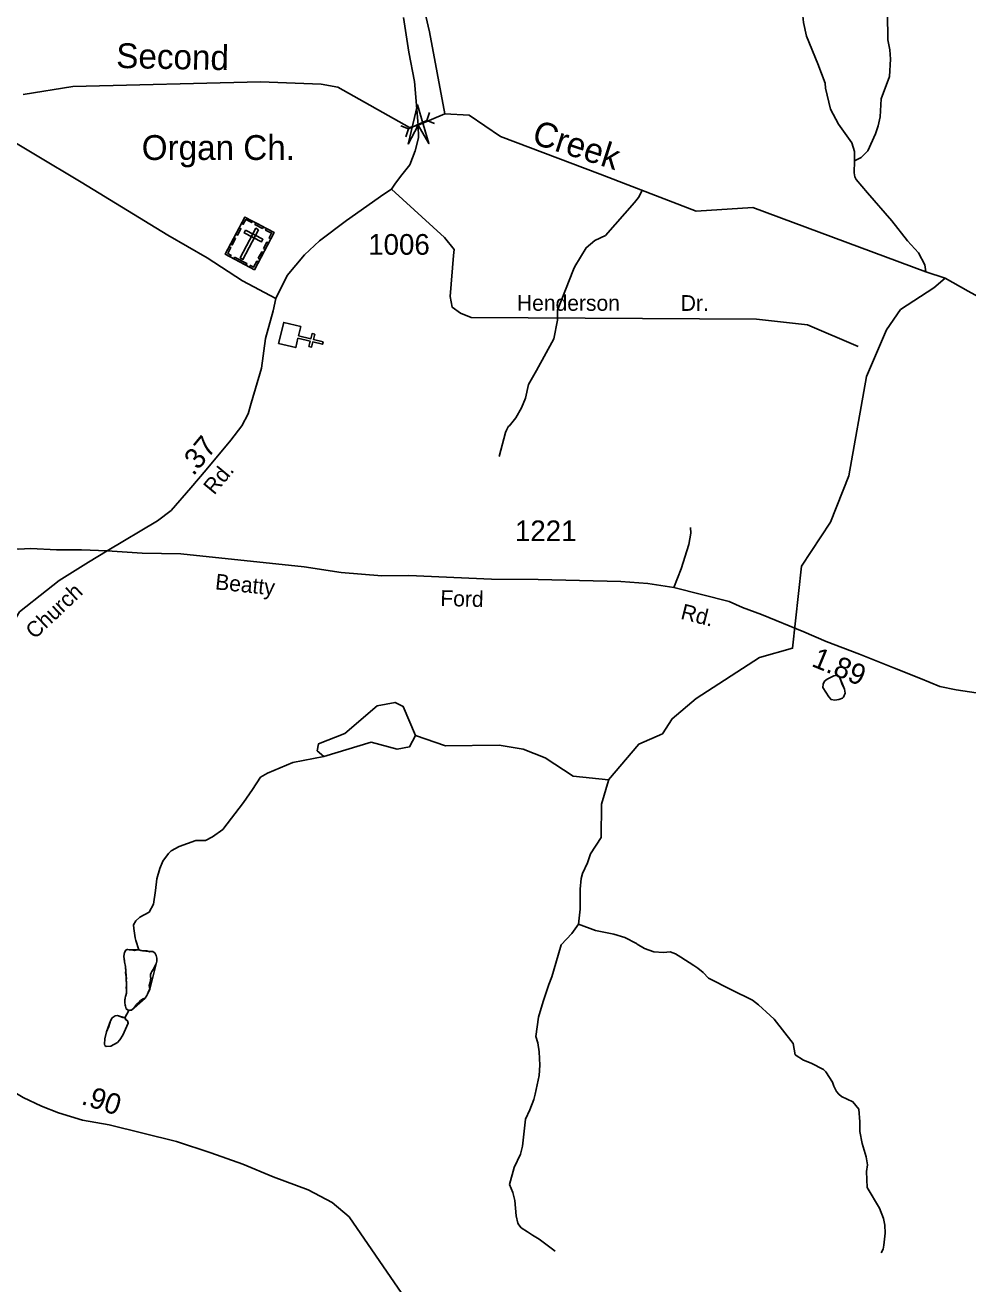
# Model space of a CAD drawing. Extents: x 1473865 to 1648260, y 639067 to 773536.
# Drawn here: x 1566899 to 1572592, y 644682 to 652286 of the extents above; entities that cross this region are included whole.
import ezdxf

# ---------------------------------------------------------------- set-up
doc = ezdxf.new("R2010")
doc.units = 0
for name, color, linetype in [('Exist Cultural Cemetery CELL', 7, 'Continuous'), ('Exist Cultural Church CELL', 7, 'Continuous'), ('Exist Cultural Church with Cemetery Label', 7, 'Continuous'), ('Exist Hydrographic Creek Single Shore', 7, 'Continuous'), ('Exist Hydrographic Creek Single Shore Label', 7, 'Continuous'), ('Exist Hydrographic Misc Water Feature', 7, 'Continuous'), ('Exist Hydrographic Pond Under 1500 Sq Ft', 7, 'Continuous'), ('Exist Road Non-System Type 51', 7, 'Continuous'), ('Exist Road Non-System Type 51 Label', 7, 'Continuous'), ('Exist Road Secondary Mileage Hundredths English Label', 7, 'Continuous'), ('Exist Road Secondary Structure Pipe Attributed CELL', 7, 'Continuous'), ('Exist Road Secondary Structure Pipe CELL', 7, 'Continuous'), ('Exist Road Secondary Type 51 Attributed', 7, 'Continuous'), ('Exist Road Secondary Type 51 Label', 7, 'Continuous'), ('Exist Road Secondary Type 51 Number Label', 7, 'Continuous')]:
    doc.layers.add(name, color=color, linetype=linetype)

msp = doc.modelspace()

# ---------------------------------------------------------------- linework, layer by layer
at = {"layer": 'Exist Cultural Cemetery CELL'}
for points in [[(1568225.9, 651126.9), (1568401.9, 651034), (1568283.1, 650808.8), (1568107, 650901.8)], [(1568205.7, 651088.6), (1568215.7, 651083.3), (1568230.7, 651111.8), (1568266.6, 651092.9), (1568271.8, 651102.7), (1568225.9, 651126.9)], [(1568171, 651023.1), (1568191.2, 651061.4), (1568201.3, 651056.1), (1568181.1, 651017.8)], [(1568308.6, 651050.1), (1568292.1, 651058.9), (1568197.4, 650879.5), (1568214, 650870.8)], [(1568230.2, 651047.7), (1568221.5, 651031.2), (1568325.6, 650976.2), (1568334.3, 650992.7)], [(1568291.4, 651092.4), (1568337.2, 651068.2), (1568331.9, 651058.1), (1568286.1, 651082.3)], [(1568381.8, 650995.6), (1568371.7, 651000.9), (1568386.8, 651029.4), (1568350.9, 651048.3), (1568356.1, 651058.2), (1568402, 651033.9)], [(1568136.3, 650886.4), (1568141.6, 650896.5), (1568122.2, 650906.8), (1568141.1, 650942.5), (1568131.2, 650947.7), (1568107, 650901.8)], [(1568139.6, 650963.6), (1568159.9, 651001.9), (1568169.9, 650996.6), (1568149.7, 650958.3)], [(1568337.6, 650936.3), (1568357.8, 650974.6), (1568367.8, 650969.3), (1568347.6, 650931)], [(1568163.2, 650885.1), (1568238.2, 650845.5), (1568232.9, 650835.4), (1568157.9, 650875)], [(1568306.8, 650878), (1568327, 650916.3), (1568337, 650911), (1568316.8, 650872.7)], [(1568253.8, 650824.3), (1568259.1, 650834.4), (1568278.6, 650824.2), (1568297.5, 650859.9), (1568307.3, 650854.7), (1568283.1, 650808.8)]]:
    msp.add_lwpolyline(points, close=True, dxfattribs=at)
at = {"layer": 'Exist Cultural Church CELL'}
msp.add_lwpolyline([(1568563.3, 650465), (1568550, 650409.6), (1568624, 650391.7), (1568631.5, 650422.8), (1568647.1, 650419), (1568639.5, 650387.9), (1568698, 650373.8), (1568694.2, 650358.2), (1568635.8, 650372.4), (1568628.2, 650341.3), (1568612.7, 650345), (1568620.2, 650376.1), (1568546.2, 650394.1), (1568532.5, 650338.1), (1568429.1, 650363.2), (1568459.9, 650490.1)], close=True, dxfattribs=at)
at = {"layer": 'Exist Hydrographic Creek Single Shore'}
for points in [[(1569434.1, 651750.8), (1569340.6, 652244.8), (1569232.9, 652704.5)], [(1569434.1, 651750.8), (1569271.4, 651682.4), (1569219.7, 651668.2), (1568786.2, 651910.9), (1568687.3, 651929.3), (1568319, 651942.8), (1567186.4, 651915.7), (1566887.5, 651867.1)], [(1572454.3, 650756.9), (1572337.9, 650796.1), (1571293.3, 651184.1), (1570951.3, 651161.4), (1570371.3, 651386.5), (1569770, 651613.4), (1569580.2, 651742), (1569434.1, 651750.8)], [(1572454.3, 650756.9), (1572593.4, 650679.2), (1572934.2, 650491.2), (1573050.3, 650456.1), (1573167.3, 650473.4), (1573235.2, 650521.3), (1573339.2, 650737.2), (1573371, 650873.9), (1573565, 651080.1), (1573683.5, 651169.5), (1573805.9, 651363.6), (1573872.9, 651421.3), (1574053.5, 651525.8)], [(1569255.2, 647995.4), (1569437.2, 647932.6), (1569762.2, 647935.9), (1569906.1, 647911.4), (1570039.2, 647859.4), (1570208.1, 647748.9), (1570422.5, 647726.2), (1570604.2, 647941.8), (1570747.2, 648004.6), (1570806.5, 648096.2), (1570950.6, 648218.1), (1571334.2, 648465.1), (1571532.9, 648521.3), (1571587.2, 649018.3), (1571762.5, 649283.8), (1571872.9, 649563.3), (1571979.2, 650162.6), (1572100.3, 650445.7), (1572185.3, 650568.7), (1572387.3, 650699.2), (1572454.3, 650756.9)]]:
    msp.add_lwpolyline(points, dxfattribs=at)
at = {"layer": 'Exist Hydrographic Misc Water Feature'}
msp.add_line((1567523.8, 646334), (1567499.8, 646290.1), dxfattribs=at)
for points in [[(1571908, 651466.3), (1571906.7, 651522.4), (1571891.3, 651574.6), (1571810.5, 651687.6), (1571761.5, 651778.1), (1571732.9, 651904.5), (1571729.2, 651934.5), (1571686.5, 652053.1), (1571618.3, 652219.8), (1571599.2, 652302.1), (1571588.4, 652402.2), (1571511.1, 652647.2), (1571464.3, 652765.7), (1571425.8, 652896.1), (1571408.1, 652932.3), (1571335.2, 653031.2), (1571319.5, 653059.4), (1571308, 653097.5), (1571306.1, 653111.5), (1571308.3, 653125.5), (1571330.6, 653157.3), (1571334.9, 653189.2), (1571329.2, 653213.3), (1571299.9, 653271)], [(1571908, 651466.3), (1571948.3, 651485.9), (1571986.8, 651527.5), (1572033.9, 651629), (1572050.5, 651676.8), (1572063.1, 651732.6), (1572068.3, 651840.6), (1572117.8, 651976), (1572125, 652079.9), (1572121.6, 652136), (1572108.3, 652198.1), (1572106, 652356.2), (1572114.6, 652408.1), (1572157.1, 652631.6), (1572165.5, 652671.5), (1572196.8, 652783.2), (1572208.8, 652838.4), (1572239.2, 653178.7), (1572238, 653250.7)], [(1572337.9, 650796.1), (1572331.3, 650837.4), (1572294.1, 650909.8), (1572226.9, 650982.6), (1572132.2, 651103.8), (1571986, 651273.5), (1571916.9, 651354.3), (1571909.1, 651370.4), (1571905.3, 651394.4), (1571908, 651466.3)], [(1570622.4, 651282.1), (1570603.2, 651245.6), (1570578.8, 651213.9), (1570402.6, 651015.9), (1570338.2, 650984.6), (1570285.7, 650941.3), (1570218.4, 650828), (1570210.2, 650810.1), (1570113.4, 650563.2), (1570112.7, 650503.2), (1570091.5, 650391.5), (1569987.3, 650198.7), (1569938.4, 650115.2), (1569919.5, 650033.5), (1569895.9, 649973.3), (1569862.1, 649914.1), (1569821.5, 649862.5), (1569817.5, 649862.6), (1569805.3, 649838.8), (1569799.1, 649824.8), (1569761.5, 649679.2)], [(1571788.9, 648207.4), (1571812, 648211.3), (1571834.1, 648221), (1571840.2, 648226.9), (1571850.4, 648250.8), (1571846.7, 648274.9), (1571831.2, 648309.1), (1571817.5, 648349.2), (1571803.7, 648359.4), (1571781.6, 648355.6), (1571741.3, 648334.1), (1571725.2, 648322.3), (1571717, 648304.4), (1571716.8, 648284.4), (1571752.2, 648228), (1571766, 648211.8), (1571788.9, 648207.4)], [(1571788.9, 648207.4), (1571812, 648211.3), (1571834.1, 648221), (1571840.2, 648226.9), (1571850.4, 648250.8), (1571846.7, 648274.9), (1571817.5, 648349.2), (1571803.7, 648359.4), (1571781.6, 648355.6), (1571741.3, 648334.1), (1571725.2, 648322.3), (1571717, 648304.4), (1571716.8, 648284.4), (1571752.2, 648228), (1571766, 648211.8), (1571788.9, 648207.4)], [(1568703.2, 647868.6), (1568514.5, 647831.6), (1568361.8, 647767.4), (1568320.6, 647742.2), (1568271.6, 647667.7), (1568217.8, 647589), (1568091.9, 647426.5), (1568029.5, 647383.2), (1567986.9, 647360.1), (1567929.1, 647360.4), (1567828.7, 647323.5), (1567780.5, 647298.1), (1567764.3, 647282.3), (1567729.7, 647234.7), (1567711.2, 647190.9), (1567694.5, 647129.1), (1567685.7, 647059.2), (1567672.8, 646975.4), (1567648.3, 646927.6), (1567591.9, 646896.3), (1567567.6, 646874.6), (1567553.4, 646850.7), (1567555.1, 646828.7), (1567562.5, 646772.6), (1567566.4, 646756.6), (1567584.7, 646699.4)], [(1570422.6, 647727), (1570422.1, 647723.6), (1570380.2, 647579.9), (1570377, 647378.4), (1570313.2, 647280.6), (1570294.5, 647224.9), (1570263.8, 647161.2), (1570255.5, 647131.3), (1570250.8, 647067.3), (1570251.4, 646945.3), (1570239.5, 646854.9)], [(1570239.5, 646854.9), (1570199.8, 646797.9), (1570135, 646730.7), (1570102.9, 646619.4), (1570078.9, 646537.3), (1570060.3, 646491.5), (1570027.2, 646387.9), (1569998.1, 646292.2), (1569983.5, 646176.8), (1569994, 646138.6), (1570003.8, 646084.2), (1570006.9, 646004.1), (1570002.2, 645940.2), (1569978.9, 645828.4), (1569970.6, 645796.5), (1569945.9, 645732.8), (1569920.2, 645676.2), (1569901.4, 645513.3), (1569891, 645465.4), (1569852, 645385.8), (1569822.9, 645282.2), (1569844.3, 645233.9), (1569855.5, 645185.8), (1569864.8, 645093.6), (1569874.3, 645049.6), (1569880.2, 645039.5), (1569894, 645021.3), (1569931.8, 644996.9), (1569963.5, 644976.5), (1570003.3, 644952.1), (1570098.5, 644878.9)], [(1570239.5, 646854.9), (1570344, 646816.2), (1570453.8, 646795), (1570519.6, 646774.2), (1570590.9, 646739), (1570595.2, 646733.3), (1570639, 646708.8), (1570694.8, 646688.1), (1570754.7, 646683.4), (1570794.8, 646687), (1570826.7, 646676.6), (1570858.5, 646656.2), (1570937.9, 646605.3), (1570961.7, 646589), (1570993.5, 646562.6), (1571025.1, 646528.3), (1571164.4, 646458.6), (1571291.8, 646395.2), (1571327.4, 646366.8), (1571398.8, 646303.9), (1571422.5, 646281.6), (1571536.9, 646134.3), (1571548.2, 646066.2), (1571599.9, 646033.6), (1571645.7, 646015), (1571719.3, 645976.1), (1571735.1, 645962), (1571774.5, 645899.5), (1571782.1, 645875.4), (1571797.8, 645843.2), (1571811.7, 645827.1), (1571829.5, 645812.9), (1571897.2, 645782.1), (1571932.7, 645737.7), (1571939.8, 645661.5), (1571939.2, 645601.6), (1571954.4, 645529.4), (1571977.6, 645449.1), (1571984.9, 645401), (1571980.5, 645361.1), (1571983.5, 645265), (1572058.1, 645140.1), (1572081.4, 645075.9), (1572091, 645035.8), (1572092.5, 644987.7), (1572083.7, 644915.8), (1572079.4, 644891.9), (1572069.1, 644870)], [(1567584.7, 646699.4), (1567576.6, 646699.1), (1567561.3, 646696.7), (1567557.9, 646697.6), (1567549.3, 646698.6), (1567533.9, 646699.7), (1567527.9, 646699.7), (1567518.5, 646701.6), (1567514.3, 646701.6), (1567505.7, 646698.3), (1567502.1, 646689.8), (1567499.5, 646683.9), (1567496.8, 646672.8), (1567494.1, 646660), (1567498, 646636), (1567498.8, 646628.3), (1567504.5, 646598.3), (1567505.1, 646586.3), (1567505.8, 646575.2), (1567504.8, 646561.5), (1567506.4, 646551.2), (1567507.2, 646546.1), (1567507.9, 646538.4), (1567511.2, 646530.7), (1567508.5, 646512.7), (1567510.9, 646501.6), (1567509.8, 646484.5), (1567507.9, 646470.8), (1567510.4, 646460.5), (1567510.9, 646437.5), (1567507.3, 646424.7), (1567504.8, 646418.7), (1567502.9, 646410.2), (1567502.8, 646404.2), (1567500.1, 646394.9), (1567500.9, 646381.2), (1567503.2, 646365.7), (1567504.9, 646358.9), (1567509, 646343.4), (1567517.4, 646338.2), (1567523.8, 646334)], [(1567584.7, 646699.4), (1567518.5, 646701.6), (1567514.3, 646701.6), (1567505.7, 646698.3), (1567499.5, 646683.9), (1567496.8, 646672.8), (1567494.1, 646660), (1567498.8, 646628.3), (1567504.5, 646598.3), (1567505.8, 646575.2), (1567507.9, 646538.4), (1567509.8, 646484.5), (1567510.4, 646460.5), (1567510.9, 646437.5), (1567507.3, 646424.7), (1567504.8, 646418.7), (1567502.9, 646410.2), (1567500.1, 646394.9), (1567500.9, 646381.2), (1567503.2, 646365.7), (1567504.9, 646358.9), (1567509, 646343.4), (1567523.8, 646334)], [(1567523.8, 646334), (1567531, 646334.6), (1567541.4, 646335.3), (1567554.3, 646347.1), (1567571.7, 646369.9), (1567588.1, 646384.3), (1567595.1, 646393.6), (1567612.3, 646403.6), (1567622.7, 646408.6), (1567633.1, 646424.7), (1567637.4, 646432.4), (1567644.6, 646452.8), (1567650.7, 646463), (1567648.4, 646483.5), (1567649.3, 646489.5), (1567653.7, 646504), (1567654.8, 646517.6), (1567656.7, 646531.3), (1567655.9, 646537.3), (1567656.1, 646551.8), (1567658.8, 646560.3), (1567663.2, 646568.8), (1567671, 646581.6), (1567678.8, 646597.7), (1567684.1, 646606.2), (1567690.2, 646614.7), (1567693, 646630.9), (1567693.1, 646643.7), (1567694, 646649.7), (1567690, 646666), (1567688.4, 646670.2), (1567681.6, 646681.5), (1567678.2, 646683.2), (1567670.6, 646689.3), (1567651, 646688.7), (1567645.8, 646689.6), (1567633.8, 646693.2), (1567616.8, 646693.4), (1567609.1, 646693.5), (1567598, 646696.2), (1567584.7, 646699.4)], [(1567523.8, 646334), (1567541.4, 646335.3), (1567622.7, 646408.6), (1567633.1, 646424.7), (1567637.4, 646432.4), (1567650.7, 646463), (1567690.2, 646614.7), (1567693, 646630.9), (1567694, 646649.7), (1567690, 646666), (1567688.4, 646670.2), (1567681.6, 646681.5), (1567670.6, 646689.3), (1567645.8, 646689.6), (1567609.1, 646693.5), (1567584.7, 646699.4)], [(1567499.8, 646290.1), (1567489.2, 646291.4), (1567457.3, 646303.8), (1567441.3, 646302), (1567425.1, 646288.2), (1567414.8, 646270.3), (1567404.5, 646236.4), (1567390.1, 646204.6), (1567379.7, 646162.7), (1567377.3, 646130.7), (1567379.3, 646122.7), (1567387.2, 646116.6), (1567415.3, 646118.2), (1567455.4, 646139.8), (1567469.7, 646155.6), (1567487.9, 646185.4), (1567520.8, 646257.1), (1567517, 646271.1), (1567503, 646281.3), (1567499.8, 646290.1)], [(1567499.8, 646290.1), (1567457.3, 646303.8), (1567441.3, 646302), (1567425.1, 646288.2), (1567414.8, 646270.3), (1567390.1, 646204.6), (1567379.7, 646162.7), (1567377.3, 646130.7), (1567379.3, 646122.7), (1567387.2, 646116.6), (1567415.3, 646118.2), (1567455.4, 646139.8), (1567469.7, 646155.6), (1567487.9, 646185.4), (1567520.8, 646257.1), (1567517, 646271.1), (1567499.8, 646290.1)]]:
    msp.add_lwpolyline(points, dxfattribs=at)
at = {"layer": 'Exist Hydrographic Pond Under 1500 Sq Ft'}
msp.add_lwpolyline([(1569255.2, 647995.4), (1569182.2, 648170.8), (1569133.2, 648194.8), (1569024.2, 648174), (1568830.2, 648007.2), (1568671.2, 647944.7), (1568662.2, 647902.3), (1568703.2, 647868.6), (1568988.2, 647954.8), (1569145.2, 647912.2), (1569220.2, 647927.1), (1569255.2, 647995.4)], dxfattribs=at)
at = {"layer": 'Exist Road Non-System Type 51'}
for points in [[(1569110.1, 651295.3), (1569431.3, 651003.6), (1569489.8, 650931.3), (1569486.5, 650894.5), (1569465.9, 650646.9), (1569477.7, 650582.1), (1569527.8, 650546.7), (1569592.5, 650520.2), (1571315.2, 650510.5), (1571622.9, 650476.4), (1571930.1, 650344.1)], [(1570916.4, 649250.9), (1570918.1, 649216.9), (1570907.7, 649149), (1570860.7, 649002.3), (1570815.6, 648889.6)]]:
    msp.add_lwpolyline(points, dxfattribs=at)
at = {"layer": 'Exist Road Secondary Structure Pipe Attributed CELL'}
msp.add_lwpolyline([(1569211.2, 651567.2), (1569268.2, 651804.2), (1569337.4, 651570.4), (1569271.4, 651682.4)], close=True, dxfattribs=at)
at = {"layer": 'Exist Road Secondary Structure Pipe CELL'}
for p, q in [((1569214.4, 651659.2), (1569324, 651710.2)), ((1569340.2, 651758.3), (1569324, 651710.2)), ((1569371.2, 651691.5), (1569324, 651710.2)), ((1569167.2, 651678), (1569214.4, 651659.2)), ((1569198.2, 651611.1), (1569214.4, 651659.2))]:
    msp.add_line(p, q, dxfattribs=at)
at = {"layer": 'Exist Road Secondary Type 51 Attributed'}
for points in [[(1569183.5, 652331.2), (1569215.2, 652122.6), (1569250.6, 651945.9), (1569271.4, 651682.4), (1569273.7, 651604.7), (1569253.8, 651526.9), (1569221, 651441.2), (1569172.5, 651381.9), (1569134.4, 651331.7), (1569110.1, 651295.3), (1569065.1, 651265.9), (1568840.2, 651104.9), (1568676.2, 650982.8), (1568586.2, 650897.9), (1568480.7, 650773.3), (1568411.9, 650634.9)], [(1568411.9, 650634.9), (1568211.2, 650742.2), (1567997.8, 650881.3), (1567760.5, 651018.2), (1567237.5, 651337.8), (1566683.6, 651667.4)], [(1568411.9, 650634.9), (1568395.8, 650560.6), (1568349.2, 650392.7), (1568325.8, 650212.9), (1568263.4, 650002.5), (1568246.1, 649938.4), (1568206.6, 649865.4), (1568139.8, 649778.1), (1567992.4, 649599.2), (1567898.6, 649490.6), (1567780.3, 649353.3), (1567698.3, 649292.2), (1567393.8, 649110.4)], [(1567393.8, 649110.4), (1567238.9, 649116.3), (1567088.9, 649116.1), (1566933.8, 649124.2), (1566856, 649119.9), (1566588.7, 649130.6), (1566363.8, 649155.9), (1566277.4, 649173.2), (1566057.6, 649213.6), (1565857.7, 649248.4)], [(1567393.8, 649110.4), (1567282.1, 649041.3), (1567103.2, 648930.9), (1567027.9, 648871.2), (1566863.7, 648741.5), (1566784.4, 648605), (1566768.4, 648561.2), (1566755.8, 648423.6), (1566744.2, 648214), (1566730, 647835.7), (1566701.4, 647485.7), (1566679.7, 647246.4), (1566634.7, 646731.9)], [(1572683.1, 648245.8), (1572521.3, 648271), (1572423.5, 648289.8), (1572305.5, 648338.6), (1572147.9, 648402), (1571937.5, 648487), (1571735.2, 648561.8), (1571602, 648620.7), (1571346.5, 648725.2), (1571230.8, 648768.1), (1571151.1, 648804.8), (1570815.6, 648889.6), (1570659.6, 648912.9), (1570495.8, 648924.4), (1569997.6, 648936.5), (1569715.7, 648939), (1569216, 648960.4), (1569053.6, 648958.6), (1568807.7, 648978.5), (1568584.2, 649013.9), (1567838.4, 649092.2), (1567606.1, 649096.8), (1567393.8, 649110.4)], [(1566634.7, 646731.9), (1566626.3, 646357.9), (1566633.4, 646243.9), (1566635.2, 646193.9), (1566656.3, 646089.6), (1566689.6, 645993.3), (1566721.1, 645929), (1566792.7, 645864.3), (1566887.4, 645808.3), (1566997, 645755.5), (1567099.7, 645715.3), (1567245.1, 645670.5), (1567405.3, 645643), (1567813, 645542.9), (1568020.3, 645473.4), (1568213.8, 645405.9), (1568397.4, 645329.5), (1568608.7, 645249.4), (1568752.2, 645174.2), (1568855.3, 645086.5), (1569172.9, 644623.9)]]:
    msp.add_lwpolyline(points, dxfattribs=at)

# ---------------------------------------------------------------- texts
at = {"layer": 'Exist Cultural Church with Cemetery Label'}
msp.add_text('Organ Ch.', height=150, dxfattribs=at).set_placement((1567602.6, 651471.6))
at = {"layer": 'Exist Hydrographic Creek Single Shore Label'}
for s, rotation, p in [('Second', 358.8425, (1567447.6, 652027.5)), ('Creek', 342.15912, (1569951.7, 651573.3))]:
    msp.add_text(s, height=150, rotation=rotation, dxfattribs=at).set_placement(p)
at = {"layer": 'Exist Road Non-System Type 51 Label'}
for s, p in [('Henderson', (1569868.8, 650560.6)), ('Dr.', (1570857.8, 650560))]:
    msp.add_text(s, height=95, rotation=359.96858, dxfattribs=at).set_placement(p)
at = {"layer": 'Exist Road Secondary Mileage Hundredths English Label'}
for s, rotation, p in [('.37', 50.4993, (1567914.3, 649558.7)), ('1.89', 337.60597, (1571641.9, 648415.9)), ('.90', 342.05412, (1567232, 645769.7))]:
    msp.add_text(s, height=125, rotation=rotation, dxfattribs=at).set_placement(p)
at = {"layer": 'Exist Road Secondary Type 51 Label'}
for s, rotation, p in [('Rd.', 50.4993, (1568040, 649443.6)), ('Beatty', 354.00701, (1568043.1, 648878.1)), ('Church', 43.31639, (1566956.1, 648572.4)), ('Ford', 358.30675, (1569404.9, 648778.2)), ('Rd.', 345.81077, (1570852.1, 648700.3))]:
    msp.add_text(s, height=95, rotation=rotation, dxfattribs=at).set_placement(p)
at = {"layer": 'Exist Road Secondary Type 51 Number Label'}
for s, p in [('1006', (1568970.4, 650898.9)), ('1221', (1569856.6, 649168.7))]:
    msp.add_text(s, height=125, dxfattribs=at).set_placement(p)

doc.saveas('drawing.dxf')
